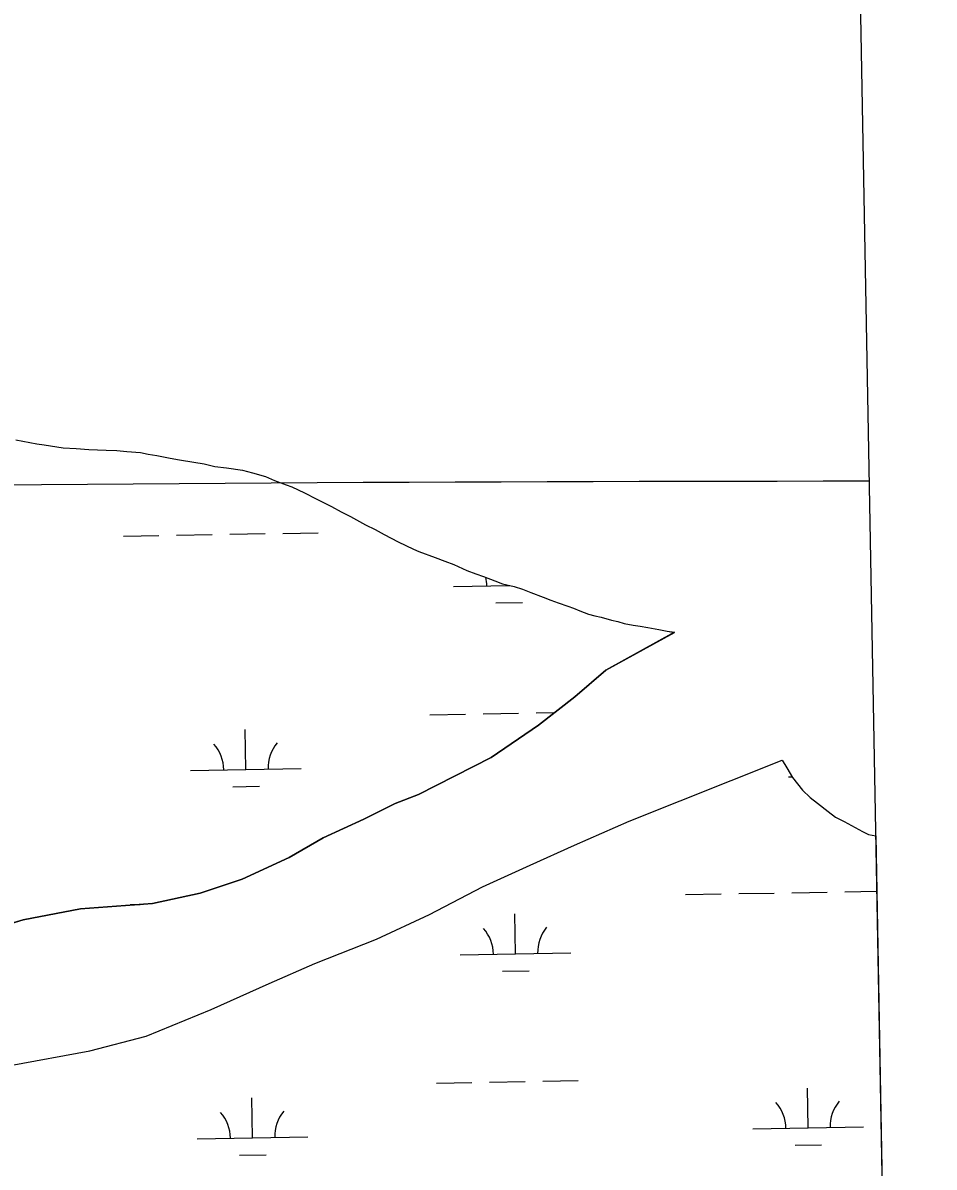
# Model space of a CAD drawing. Extents: x 3914892 to 3953151, y 242587 to 268572.
# Drawn here: x 3950080 to 3950903, y 260091 to 261125 of the extents above; entities that cross this region are included whole.
import ezdxf

# ---------------------------------------------------------------- set-up
doc = ezdxf.new("R2010")
doc.units = 0
for name, color, linetype in [('V-GRID-FRAM', 7, 'Continuous'), ('V-GRID-MAJR', 7, 'Continuous'), ('V-TOPO-SHOR', 7, 'Continuous'), ('V-WETL-SWMP', 7, 'Continuous')]:
    doc.layers.add(name, color=color, linetype=linetype)

msp = doc.modelspace()

# ---------------------------------------------------------------- linework, layer by layer
at = {"layer": 'V-GRID-FRAM'}
msp.add_lwpolyline([(3918836.608, 266200.249), (3950733.2860000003, 266770.944), (3951066.49, 248591.344), (3919153.948, 248020.365), (3918836.608, 266200.249)], dxfattribs=at)
at = {"layer": 'V-GRID-MAJR'}
msp.add_spline([(3918942.3880000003, 260140.297), (3924259.416, 260233.496), (3929576.431, 260327.467), (3934893.433, 260422.212), (3940210.42, 260517.73), (3945527.394, 260614.022), (3950844.353, 260711.087), (3950844.3540000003, 260711.087)], degree=3, dxfattribs=at)
at = {"layer": 'V-TOPO-SHOR'}
for points in [[(3950073.571, 260748.342), (3950092.574, 260744.66400000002), (3950099.042, 260743.574), (3950116.4110000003, 260741.074), (3950128.105, 260740.484), (3950139.404, 260739.484), (3950155.126, 260738.968), (3950164.799, 260738.74300000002), (3950173.681, 260737.699), (3950186.188, 260736.722), (3950193.066, 260735.237), (3950200.739, 260734.17), (3950212.876, 260731.573), (3950221.363, 260730.119), (3950234.294, 260727.94), (3950243.588, 260726.498), (3950253.2970000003, 260724.26200000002), (3950263.799, 260722.844), (3950278.342, 260720.69400000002), (3950287.247, 260718.441), (3950298.994, 260715.03100000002), (3950307.115, 260711.556), (3950317.662, 260707.722), (3950322.933, 260705.805), (3950334.3140000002, 260700.374), (3950344.89, 260694.928), (3950358.716, 260687.932), (3950367.264, 260683.255), (3950375.8030000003, 260678.98), (3950389.235, 260671.575), (3950398.177, 260667.309), (3950406.322, 260662.623), (3950418.931, 260656.008), (3950432.751, 260649.413), (3950437.6210000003, 260647.488), (3950452.2260000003, 260642.116), (3950461.153, 260638.655), (3950469.265, 260635.583), (3950481.049, 260630.16), (3950489.163, 260627.086), (3950496.057, 260624.796), (3950506.199, 260620.954), (3950513.096, 260618.261), (3950523.6210000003, 260615.636), (3950531.3170000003, 260613.36000000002), (3950538.627, 260610.272), (3950549.985, 260606.049), (3950556.883, 260603.358), (3950563.373, 260601.05800000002), (3950572.292, 260598), (3950577.162, 260596.075), (3950582.845, 260593.763), (3950590.9590000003, 260590.691), (3950596.626, 260589.184), (3950602.289, 260588.08000000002), (3950611.603, 260585.432), (3950617.264, 260584.328), (3950622.9390000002, 260582.41700000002), (3950631.024, 260580.95500000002), (3950637.49, 260579.86500000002), (3950644.359, 260578.784), (3950654.466, 260576.95500000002), (3950661.744, 260575.479), (3950668.613, 260574.39500000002)], [(3950013.163, 260294.35199999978), (3950080.065, 260314.92399999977), (3950131.855, 260324.74199999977), (3950197.0330000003, 260329.57099999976), (3950239.971, 260338.82399999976), (3950278.008, 260351.61199999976), (3950320.3570000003, 260370.92399999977), (3950351.048, 260388.81599999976), (3950387.806, 260405.60899999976), (3950416.146, 260419.82799999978), (3950437.3510000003, 260427.87499999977), (3950502.807, 260461.31299999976), (3950545.774, 260490.71199999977), (3950578.339, 260516.28899999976), (3950606.504, 260540.17699999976), (3950668.613, 260574.39499999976)], [(3949781.4420000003, 260086.99399999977), (3949805.936, 260091.47499999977), (3949826.7830000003, 260097.09599999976), (3949851.619, 260104.80499999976), (3949880.461, 260113.79999999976), (3949912.4790000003, 260125.26699999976), (3949958.086, 260142.62799999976), (3949995.686, 260157.41999999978), (3950035.685, 260173.06699999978), (3950068.531, 260183.34199999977), (3950140.407, 260196.35099999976), (3950191.325, 260209.77899999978), (3950250.1040000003, 260233.82699999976), (3950302.447, 260257.35399999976), (3950343.61, 260275.43799999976), (3950399.205, 260297.41299999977), (3950447.143, 260319.65099999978), (3950495.025, 260344.70599999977), (3950538.18, 260364.03499999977), (3950578.1350000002, 260382.09599999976), (3950627.688, 260403.96099999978), (3950765.824, 260458.95099999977)], [(3950765.824, 260458.951), (3950769.977, 260452.179), (3950774.972, 260443.407), (3950784.049, 260431.891), (3950791.022, 260425.172), (3950797.561, 260420.054), (3950807.369, 260412.581), (3950813.9110000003, 260407.465), (3950821.636, 260403.578), (3950838.319, 260394.62)], [(3950838.319, 260394.62), (3950843.6070000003, 260391.896), (3950850.2255204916, 260390.72735573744)]]:
    msp.add_lwpolyline(points, dxfattribs=at)
at = {"layer": 'V-WETL-SWMP'}
for p, q in [((3950073.571, 260748.342), (3950092.574, 260744.663)), ((3950092.574, 260744.66300000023), (3950099.041, 260743.57400000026)), ((3950099.041, 260743.57400000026), (3950116.4110000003, 260741.07400000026)), ((3950116.4110000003, 260741.074), (3950128.105, 260740.484)), ((3950128.105, 260740.48400000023), (3950139.404, 260739.48400000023)), ((3950139.404, 260739.48400000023), (3950155.126, 260738.96800000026)), ((3950155.126, 260738.968), (3950164.799, 260738.744)), ((3950164.799, 260738.744), (3950173.682, 260737.699)), ((3950173.682, 260737.699), (3950186.1890000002, 260736.72100000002)), ((3950186.1890000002, 260736.72100000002), (3950193.066, 260735.23700000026)), ((3950193.066, 260735.23700000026), (3950200.74, 260734.17000000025)), ((3950200.74, 260734.17000000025), (3950212.875, 260731.57300000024)), ((3950212.875, 260731.573), (3950221.362, 260730.11800000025)), ((3950221.362, 260730.11800000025), (3950234.294, 260727.94000000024)), ((3950234.294, 260727.94000000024), (3950243.5870000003, 260726.49900000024)), ((3950243.5870000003, 260726.499), (3950253.298, 260724.261)), ((3950253.298, 260724.261), (3950263.799, 260722.844)), ((3950263.799, 260722.844), (3950278.342, 260720.69500000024)), ((3950278.342, 260720.69500000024), (3950287.247, 260718.44200000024)), ((3950287.247, 260718.44200000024), (3950298.994, 260715.03200000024)), ((3950298.994, 260715.032), (3950307.115, 260711.556)), ((3950307.115, 260711.556), (3950317.6610000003, 260707.722)), ((3950317.6610000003, 260707.72200000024), (3950322.934, 260705.80500000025)), ((3950322.934, 260705.80500000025), (3950334.315, 260700.37400000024)), ((3950334.315, 260700.374), (3950344.89, 260694.929)), ((3950344.89, 260694.929), (3950358.717, 260687.93200000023)), ((3950358.717, 260687.93200000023), (3950367.264, 260683.255)), ((3950367.264, 260683.255), (3950375.8030000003, 260678.981)), ((3950375.8030000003, 260678.981), (3950389.235, 260671.574)), ((3950266.73120989, 260662.92157449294), (3950298.72608941, 260663.494011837)), ((3950314.72352917, 260663.7802305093), (3950346.7184086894, 260664.35266785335)), ((3950389.235, 260671.574), (3950398.177, 260667.30800000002)), ((3950398.177, 260667.30800000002), (3950406.321, 260662.623)), ((3950170.7465713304, 260661.20426246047), (3950202.7414508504, 260661.77669980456)), ((3950218.73889061, 260662.0629184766), (3950250.73377013, 260662.6353558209)), ((3950406.321, 260662.623), (3950418.932, 260656.007)), ((3950418.932, 260656.007), (3950432.752, 260649.413)), ((3950432.752, 260649.413), (3950437.622, 260647.488)), ((3950437.622, 260647.488), (3950452.225, 260642.117)), ((3950452.225, 260642.117), (3950461.1520000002, 260638.65600000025)), ((3950461.1520000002, 260638.65600000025), (3950469.2660000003, 260635.58300000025)), ((3950469.2660000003, 260635.58300000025), (3950481.0500000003, 260630.16000000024)), ((3950481.0500000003, 260630.16000000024), (3950489.164, 260627.08600000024)), ((3950489.164, 260627.08600000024), (3950496.056, 260624.79600000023)), ((3950496.056, 260624.796), (3950506.199, 260620.95500000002)), ((3950468.92270305, 260615.7889688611), (3950519.3893785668, 260616.69189489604)), ((3950506.199, 260620.95500000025), (3950513.097, 260618.26200000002)), ((3950513.097, 260618.26200000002), (3950523.6210000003, 260615.63600000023)), ((3950518.9147023, 260616.68340221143), (3950518.912421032, 260616.81090767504)), ((3950523.6210000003, 260615.63600000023), (3950531.3170000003, 260613.36000000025)), ((3950531.3170000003, 260613.36000000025), (3950538.626, 260610.27200000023)), ((3950507.1926625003, 260601.0402073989), (3950531.18882214, 260601.46953540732)), ((3950538.626, 260610.27200000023), (3950549.985, 260606.05000000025)), ((3950549.985, 260606.05000000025), (3950556.883, 260603.35700000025)), ((3950556.883, 260603.35700000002), (3950563.372, 260601.05900000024)), ((3950563.372, 260601.05900000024), (3950572.292, 260598.00100000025)), ((3950572.292, 260598.00100000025), (3950577.162, 260596.076)), ((3950577.162, 260596.076), (3950582.845, 260593.76400000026)), ((3950582.845, 260593.76400000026), (3950590.9590000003, 260590.691)), ((3950590.9590000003, 260590.691), (3950596.627, 260589.18400000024)), ((3950596.627, 260589.184), (3950602.288, 260588.079)), ((3950602.288, 260588.079), (3950611.603, 260585.43099999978)), ((3950611.603, 260585.43100000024), (3950617.264, 260584.32700000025)), ((3950617.264, 260584.32700000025), (3950622.9390000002, 260582.41700000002)), ((3950622.9390000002, 260582.41700000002), (3950631.024, 260580.95500000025)), ((3950631.024, 260580.95500000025), (3950637.49, 260579.86500000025)), ((3950668.613, 260574.396), (3950606.504, 260540.17700000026)), ((3950637.49, 260579.86500000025), (3950644.359, 260578.78400000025)), ((3950644.359, 260578.78400000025), (3950654.465, 260576.95600000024)), ((3950654.465, 260576.95600000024), (3950661.744, 260575.47800000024)), ((3950661.744, 260575.478), (3950668.613, 260574.396)), ((3950606.504, 260540.17700000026), (3950578.34, 260516.29)), ((3950578.34, 260516.29), (3950545.775, 260490.71100000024)), ((3950447.583373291, 260499.95670179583), (3950479.5782528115, 260500.5291391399)), ((3950495.575692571, 260500.81535781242), (3950527.570572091, 260501.38779515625)), ((3950543.5680118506, 260501.6740138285), (3950560.1089424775, 260501.96995638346)), ((3950545.775, 260490.71100000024), (3950502.807, 260461.31300000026)), ((3950281.376676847, 260450.54557902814), (3950280.732684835, 260486.53981848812)), ((3950502.807, 260461.31300000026), (3950437.3510000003, 260427.87500000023)), ((3950627.688, 260403.96000000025), (3950765.823, 260458.951)), ((3950765.823, 260458.951), (3950769.9760000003, 260452.17900000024)), ((3950231.384677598, 260449.6511456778), (3950331.368676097, 260451.44001237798)), ((3950769.9760000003, 260452.17900000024), (3950774.973, 260443.408)), ((3950269.654637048, 260434.9023842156), (3950293.650796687, 260435.33171222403)), ((3950771.482324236, 260443.88084929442), (3950774.6711053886, 260443.9379014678)), ((3950774.973, 260443.408), (3950784.049, 260431.892)), ((3950437.3510000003, 260427.87500000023), (3950416.147, 260419.829)), ((3950784.049, 260431.892), (3950791.022, 260425.171)), ((3950791.022, 260425.171), (3950797.562, 260420.054)), ((3950416.147, 260419.829), (3950387.805, 260405.609)), ((3950797.562, 260420.054), (3950807.369, 260412.581)), ((3950387.805, 260405.609), (3950351.049, 260388.815)), ((3950807.369, 260412.581), (3950813.91, 260407.464)), ((3950813.91, 260407.464), (3950821.636, 260403.57700000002)), ((3950578.134, 260382.09600000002), (3950627.688, 260403.96000000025)), ((3950821.636, 260403.57700000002), (3950838.319, 260394.619)), ((3950838.319, 260394.619), (3950843.6070000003, 260391.896)), ((3950351.049, 260388.815), (3950320.358, 260370.92500000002)), ((3950843.6070000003, 260391.896), (3950850.225520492, 260390.72735573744)), ((3950850.225520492, 260390.72735573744), (3950856.0423301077, 260073.3624018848)), ((3950538.18, 260364.035), (3950578.134, 260382.09599999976)), ((3950320.358, 260370.92500000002), (3950278.009, 260351.61199999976)), ((3950495.025, 260344.706), (3950538.18, 260364.035)), ((3950278.009, 260351.61200000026), (3950239.971, 260338.82300000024)), ((3950447.142, 260319.65), (3950495.025, 260344.706)), ((3950239.971, 260338.82300000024), (3950197.0330000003, 260329.57100000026)), ((3950678.5253708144, 260337.56096053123), (3950710.520250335, 260338.13339787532)), ((3950726.5176900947, 260338.41961654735), (3950758.5125696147, 260338.99205389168)), ((3950774.510009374, 260339.2782725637), (3950806.504888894, 260339.85070990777)), ((3950822.502328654, 260340.13692858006), (3950851.143372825, 260340.64936067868)), ((3950131.856, 260324.742), (3950080.065, 260314.924)), ((3950197.0330000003, 260329.57100000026), (3950131.856, 260324.742)), ((3950176.6976836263, 260328.5824954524), (3950185.9175999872, 260328.74745386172)), ((3950080.065, 260314.924), (3950013.164, 260294.351)), ((3950399.2060000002, 260297.413), (3950447.142, 260319.65)), ((3950524.865814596, 260284.06163520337), (3950524.221822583, 260320.0558746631)), ((3950343.611, 260275.438), (3950399.2060000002, 260297.413)), ((3950474.873815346, 260283.16720185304), (3950574.857813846, 260284.95606855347)), ((3950302.448, 260257.354), (3950343.611, 260275.438)), ((3950513.1437747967, 260268.41844039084), (3950537.139934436, 260268.84776839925)), ((3950250.105, 260233.82700000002), (3950302.448, 260257.354)), ((3950191.325, 260209.779), (3950250.105, 260233.82700000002)), ((3950140.407, 260196.35000000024), (3950191.325, 260209.77900000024)), ((3950068.531, 260183.34100000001), (3950140.407, 260196.35)), ((3950453.534485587, 260167.334934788), (3950485.5293651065, 260167.90737213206)), ((3950501.5268048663, 260168.19359080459), (3950533.5216843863, 260168.7660281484)), ((3950549.5191241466, 260169.0522468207), (3950581.514003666, 260169.62468416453)), ((3950789.155476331, 260126.90227709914), (3950788.511484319, 260162.89651655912)), ((3950287.3277891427, 260117.9238120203), (3950286.683797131, 260153.9180514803)), ((3950739.1634770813, 260126.0078437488), (3950839.1474755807, 260127.79671044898)), ((3950237.3357898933, 260117.02937866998), (3950337.319788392, 260118.81824537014)), ((3950777.433436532, 260111.2590822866), (3950801.4295961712, 260111.68841029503)), ((3950275.6057493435, 260102.28061720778), (3950299.601908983, 260102.7099452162))]:
    msp.add_line(p, q, dxfattribs=at)
for centre, radius, start, end in [((3950463.6721123, 260616.16990693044), 35.24628790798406, 0.2531797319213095, 12.918766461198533), ((3950226.134086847, 260450.03208374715), 35.24628790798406, 0.25317973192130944, 41.79683806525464), ((3950336.6022796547, 260452.00852872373), 35.24628790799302, 140.25317672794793, 181.79683506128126), ((3950469.623224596, 260283.54813992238), 35.24628790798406, 0.25317973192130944, 41.79683806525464), ((3950580.0914174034, 260285.52458489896), 35.24628790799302, 140.25317672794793, 181.79683506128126), ((3950733.912886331, 260126.38878181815), 35.24628790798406, 0.25317973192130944, 41.79683806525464), ((3950844.3810791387, 260128.36522679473), 35.24628790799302, 140.25317672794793, 181.79683506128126), ((3950232.0851991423, 260117.41031673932), 35.24628790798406, 0.25317973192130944, 41.79683806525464), ((3950342.55339195, 260119.3867617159), 35.24628790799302, 140.25317672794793, 181.79683506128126)]:
    msp.add_arc(centre, radius, start, end, dxfattribs=at)

doc.saveas('drawing.dxf')
